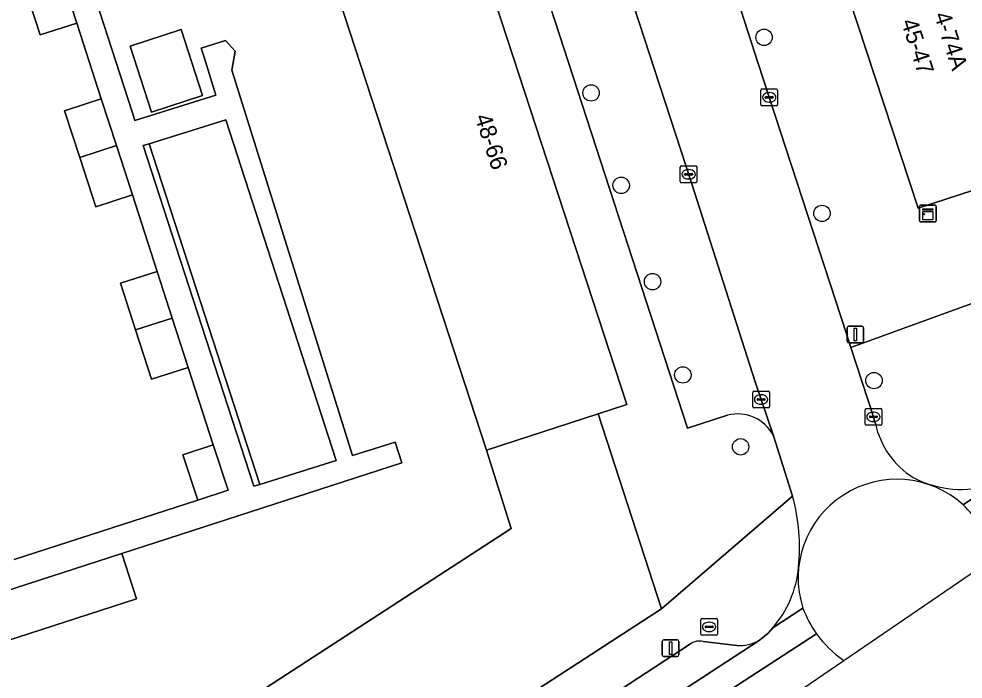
# Model space of a CAD drawing. Extents: x 159371 to 159986, y 382987 to 383597.
# Drawn here: x 159605.7 to 159662.1, y 383092.5 to 383131.9 of the extents above; entities that cross this region are included whole.
import ezdxf

# ---------------------------------------------------------------- set-up
doc = ezdxf.new("R2010")
doc.units = 0
for name, color, linetype in [('IMGEO_Boom', 7, 'Continuous'), ('IMGEO_Brandkraan', 7, 'Continuous'), ('IMGEO_Erf', 7, 'Continuous'), ('IMGEO_Fietspad_gesloten', 7, 'Continuous'), ('IMGEO_Kast', 7, 'Continuous'), ('IMGEO_Kolk', 7, 'Continuous'), ('IMGEO_Lichtmast', 7, 'Continuous'), ('IMGEO_Pand', 7, 'Continuous'), ('IMGEO_Pand_nummerreeks', 7, 'Continuous'), ('IMGEO_Parkeervlak_open', 7, 'Continuous'), ('IMGEO_Rijbaan_lokaal_gesloten', 7, 'Continuous'), ('IMGEO_Rijbaan_lokaal_open', 7, 'Continuous'), ('IMGEO_Voetpad_open', 7, 'Continuous')]:
    doc.layers.add(name, color=color, linetype=linetype)

msp = doc.modelspace()

# ---------------------------------------------------------------- linework, layer by layer
at = {"layer": 'IMGEO_Boom'}
for centre in [(159650.216, 383130.819), (159639.894, 383127.503), (159641.688, 383121.987), (159653.674, 383120.312), (159643.56, 383116.234), (159645.37, 383110.671), (159656.777, 383110.331), (159648.817, 383106.377)]:
    msp.add_circle(centre, 0.489, dxfattribs=at)
at = {"layer": 'IMGEO_Brandkraan'}
for p, q in [((159646.439, 383095.2), (159646.439, 383096.052)), ((159646.514, 383096.126), (159647.366, 383096.126)), ((159646.741, 383095.669), (159647.139, 383095.669)), ((159646.927, 383095.906), (159646.952, 383095.906)), ((159647.44, 383096.052), (159647.44, 383095.2)), ((159647.366, 383095.126), (159646.514, 383095.126)), ((159646.698, 383095.62), (159646.698, 383095.632)), ((159647.136, 383095.583), (159646.738, 383095.583)), ((159646.95, 383095.346), (159646.925, 383095.346)), ((159647.182, 383095.632), (159647.182, 383095.62))]:
    msp.add_line(p, q, dxfattribs=at)
for points in [[(159646.439, 383095.2), (159646.439, 383096.052)], [(159646.514, 383096.126), (159647.366, 383096.126)], [(159647.44, 383096.052), (159647.44, 383095.2)], [(159647.366, 383095.126), (159646.514, 383095.126)]]:
    msp.add_lwpolyline(points, dxfattribs=at)
for centre, radius, start, end in [((159646.516, 383096.05), 0.0765, 91.552, 178.448), ((159646.516, 383096.05), 0.0765, 91.552, 178.448), ((159646.738, 383095.629), 0.0403, 85.8775, 175.7526), ((159647.143, 383095.631), 0.0386, 1.7309, 96.639), ((159647.364, 383096.05), 0.0765, 1.552, 88.448), ((159647.364, 383096.05), 0.0765, 1.552, 88.448), ((159646.516, 383095.202), 0.0765, 181.552, 268.448), ((159646.516, 383095.202), 0.0765, 181.552, 268.448), ((159646.735, 383095.619), 0.0366, 178.938, 274.7102), ((159647.139, 383095.626), 0.043, 264.8664, 352.4533), ((159647.364, 383095.202), 0.0765, 271.552, 358.448), ((159647.364, 383095.202), 0.0765, 271.552, 358.448)]:
    msp.add_arc(centre, radius, start, end, dxfattribs=at)
for centre, major_axis, ratio, start_param, end_param in [((159646.926, 383095.626), (-0.387, 0.002), 0.722429, 4.712389, 7.853982), ((159646.951, 383095.626), (-0.39, 0.002), 0.717154, 1.570796, 4.712389)]:
    msp.add_ellipse(centre, major_axis=major_axis, ratio=ratio, start_param=start_param, end_param=end_param, dxfattribs=at)
at = {"layer": 'IMGEO_Erf'}
for points in [[(159609.59, 383135.341), (159612.499, 383126.378), (159612.671, 383125.85), (159617.501, 383127.362), (159616.791, 383129.631), (159616.62, 383130.175), (159618.07, 383130.629), (159618.659, 383130.001), (159618.448, 383128.861), (159625.649, 383105.865), (159628.199, 383106.664), (159628.601, 383105.421), (159611.878, 383100.008), (159612.753, 383097.305), (159600.035, 383093.192), (159602.196, 383086.566), (159597.334, 383084.977), (159598.674, 383080.689), (159599.98, 383078.673), (159635.116, 383101.492), (159633.655, 383106.186), (159623.518, 383137.198)], [(159605.459, 383099.66), (159616.414, 383103.202), (159615.527, 383105.906), (159617.343, 383106.501), (159615.854, 383111.114), (159613.666, 383110.406), (159612.709, 383113.353), (159611.803, 383116.141), (159613.124, 383116.569), (159613.991, 383116.849), (159612.523, 383121.41), (159610.335, 383120.702), (159609.378, 383123.649), (159608.472, 383126.437), (159609.793, 383126.865), (159610.66, 383127.145), (159609.203, 383131.676), (159607.015, 383130.968), (159606.058, 383133.914)]]:
    msp.add_lwpolyline(points, dxfattribs=at)
for points in [[(159612.388, 383130.29), (159615.433, 383131.279), (159616.709, 383127.348), (159613.664, 383126.36)], [(159613.526, 383124.472), (159613.156, 383124.356), (159615.361, 383117.563), (159619.757, 383104.02), (159620.114, 383104.132)]]:
    msp.add_lwpolyline(points, close=True, dxfattribs=at)
at = {"layer": 'IMGEO_Fietspad_gesloten'}
for points in [[(159652.535, 383096.746), (159650.734, 383095.571), (159650.457, 383095.252), (159649.93, 383094.821), (159635.946, 383085.684), (159635.738, 383085.549), (159622.718, 383077.077), (159622.562, 383076.976), (159605.98, 383066.198), (159603.885, 383064.847), (159590.552, 383056.229), (159590.351, 383056.099), (159577.935, 383047.992), (159564.424, 383039.242), (159551.484, 383030.846), (159548.555, 383029.223)], [(159541.487, 383026.287), (159540.493, 383025.968), (159541.194, 383023.766), (159544.169, 383025.165), (159548.581, 383027.46), (159553.444, 383030.36), (159557.531, 383032.962), (159608.238, 383065.907), (159653.356, 383095.206)]]:
    msp.add_lwpolyline(points, dxfattribs=at)
msp.add_arc((159658.651, 383099.018), 6.524, 200.3765, 215.7492, dxfattribs=at)
at = {"layer": 'IMGEO_Kast'}
for p, q in [((159659.496, 383119.877), (159659.496, 383120.718)), ((159659.496, 383120.718), (159659.496, 383119.877)), ((159659.571, 383120.802), (159660.412, 383120.802)), ((159660.412, 383120.802), (159659.571, 383120.802)), ((159660.496, 383120.727), (159660.496, 383119.886)), ((159660.496, 383119.886), (159660.496, 383120.727)), ((159660.421, 383119.802), (159659.58, 383119.802)), ((159659.58, 383119.802), (159660.421, 383119.802))]:
    msp.add_line(p, q, dxfattribs=at)
for points in [[(159659.691, 383120.592), (159660.291, 383120.592), (159660.291, 383120.507), (159659.691, 383120.507), (159659.691, 383120.592)], [(159659.691, 383120.417), (159660.291, 383120.417), (159660.291, 383119.928), (159659.691, 383119.928), (159659.691, 383120.417)]]:
    msp.add_lwpolyline(points, dxfattribs=at)
msp.add_circle((159659.775, 383120.266), 0.0377, dxfattribs=at)
for centre, start, end in [((159659.574, 383120.724), 92.4484, 184.2845), ((159659.574, 383120.724), 92.4484, 184.2845), ((159660.418, 383120.724), 2.4484, 94.2845), ((159660.418, 383120.724), 2.4484, 94.2845), ((159659.574, 383119.88), 182.4484, 274.2845), ((159659.574, 383119.88), 182.4484, 274.2845), ((159660.418, 383119.88), 272.4484, 4.2845), ((159660.418, 383119.88), 272.4484, 4.2845)]:
    msp.add_arc(centre, 0.0779, start, end, dxfattribs=at)
at = {"layer": 'IMGEO_Kolk'}
for p, q in [((159650.026, 383126.812), (159650.026, 383127.664)), ((159650.101, 383127.738), (159650.953, 383127.738)), ((159650.285, 383127.232), (159650.285, 383127.244)), ((159650.328, 383127.281), (159650.726, 383127.281)), ((159650.514, 383127.518), (159650.539, 383127.518)), ((159650.769, 383127.244), (159650.769, 383127.232)), ((159651.027, 383127.664), (159651.027, 383126.812)), ((159650.953, 383126.738), (159650.101, 383126.738)), ((159650.723, 383127.195), (159650.325, 383127.195)), ((159650.537, 383126.958), (159650.512, 383126.958)), ((159645.213, 383122.218), (159645.213, 383123.07)), ((159645.288, 383123.144), (159646.14, 383123.144)), ((159645.701, 383122.924), (159645.726, 383122.924)), ((159646.214, 383123.07), (159646.214, 383122.218)), ((159646.14, 383122.144), (159645.288, 383122.144)), ((159645.472, 383122.638), (159645.472, 383122.65)), ((159645.91, 383122.601), (159645.512, 383122.601)), ((159645.515, 383122.687), (159645.913, 383122.687)), ((159645.724, 383122.364), (159645.699, 383122.364)), ((159645.956, 383122.65), (159645.956, 383122.638)), ((159649.54, 383108.775), (159649.54, 383109.627)), ((159649.615, 383109.701), (159650.467, 383109.701)), ((159649.799, 383109.195), (159649.799, 383109.207)), ((159649.842, 383109.244), (159650.24, 383109.244)), ((159650.028, 383109.481), (159650.053, 383109.481)), ((159650.283, 383109.207), (159650.283, 383109.195)), ((159650.541, 383109.627), (159650.541, 383108.775)), ((159650.467, 383108.701), (159649.615, 383108.701)), ((159650.237, 383109.158), (159649.839, 383109.158)), ((159650.051, 383108.921), (159650.026, 383108.921)), ((159656.319, 383108.664), (159657.171, 383108.664)), ((159656.244, 383107.738), (159656.244, 383108.59)), ((159656.503, 383108.158), (159656.503, 383108.17)), ((159656.941, 383108.121), (159656.543, 383108.121)), ((159656.546, 383108.207), (159656.944, 383108.207)), ((159656.732, 383108.444), (159656.757, 383108.444)), ((159656.987, 383108.17), (159656.987, 383108.158)), ((159657.245, 383108.59), (159657.245, 383107.738)), ((159657.171, 383107.664), (159656.319, 383107.664)), ((159656.755, 383107.884), (159656.73, 383107.884))]:
    msp.add_line(p, q, dxfattribs=at)
for points in [[(159650.026, 383126.812), (159650.026, 383127.664)], [(159650.101, 383127.738), (159650.953, 383127.738)], [(159651.027, 383127.664), (159651.027, 383126.812)], [(159650.953, 383126.738), (159650.101, 383126.738)], [(159645.213, 383122.218), (159645.213, 383123.07)], [(159645.288, 383123.144), (159646.14, 383123.144)], [(159646.214, 383123.07), (159646.214, 383122.218)], [(159646.14, 383122.144), (159645.288, 383122.144)], [(159649.54, 383108.775), (159649.54, 383109.627)], [(159649.615, 383109.701), (159650.467, 383109.701)], [(159650.541, 383109.627), (159650.541, 383108.775)], [(159650.467, 383108.701), (159649.615, 383108.701)], [(159656.319, 383108.664), (159657.171, 383108.664)], [(159656.244, 383107.738), (159656.244, 383108.59)], [(159657.245, 383108.59), (159657.245, 383107.738)], [(159657.171, 383107.664), (159656.319, 383107.664)]]:
    msp.add_lwpolyline(points, dxfattribs=at)
for centre, radius, start, end in [((159650.103, 383127.662), 0.0765, 91.552, 178.448), ((159650.103, 383127.662), 0.0765, 91.552, 178.448), ((159650.325, 383127.241), 0.0403, 85.8775, 175.7526), ((159650.322, 383127.231), 0.0366, 178.938, 274.7102), ((159650.726, 383127.238), 0.043, 264.8664, 352.4533), ((159650.73, 383127.243), 0.0386, 1.7309, 96.639), ((159650.951, 383127.662), 0.0765, 1.552, 88.448), ((159650.951, 383127.662), 0.0765, 1.552, 88.448), ((159650.103, 383126.814), 0.0765, 181.552, 268.448), ((159650.103, 383126.814), 0.0765, 181.552, 268.448), ((159650.951, 383126.814), 0.0765, 271.552, 358.448), ((159650.951, 383126.814), 0.0765, 271.552, 358.448), ((159645.29, 383123.068), 0.0765, 91.552, 178.448), ((159645.29, 383123.068), 0.0765, 91.552, 178.448), ((159646.138, 383123.068), 0.0765, 1.552, 88.448), ((159646.138, 383123.068), 0.0765, 1.552, 88.448), ((159645.29, 383122.22), 0.0765, 181.552, 268.448), ((159645.29, 383122.22), 0.0765, 181.552, 268.448), ((159645.512, 383122.647), 0.0403, 85.8775, 175.7526), ((159645.509, 383122.637), 0.0366, 178.938, 274.7102), ((159645.913, 383122.644), 0.043, 264.8664, 352.4533), ((159645.917, 383122.649), 0.0386, 1.7309, 96.639), ((159646.138, 383122.22), 0.0765, 271.552, 358.448), ((159646.138, 383122.22), 0.0765, 271.552, 358.448), ((159649.617, 383109.625), 0.0765, 91.552, 178.448), ((159649.617, 383109.625), 0.0765, 91.552, 178.448), ((159649.839, 383109.204), 0.0403, 85.8775, 175.7526), ((159649.836, 383109.194), 0.0366, 178.938, 274.7102), ((159650.24, 383109.201), 0.043, 264.8664, 352.4533), ((159650.244, 383109.206), 0.0386, 1.7309, 96.639), ((159650.465, 383109.625), 0.0765, 1.552, 88.448), ((159650.465, 383109.625), 0.0765, 1.552, 88.448), ((159649.617, 383108.777), 0.0765, 181.552, 268.448), ((159649.617, 383108.777), 0.0765, 181.552, 268.448), ((159650.465, 383108.777), 0.0765, 271.552, 358.448), ((159650.465, 383108.777), 0.0765, 271.552, 358.448), ((159656.321, 383108.588), 0.0765, 91.552, 178.448), ((159656.321, 383108.588), 0.0765, 91.552, 178.448), ((159657.169, 383108.588), 0.0765, 1.552, 88.448), ((159657.169, 383108.588), 0.0765, 1.552, 88.448), ((159656.543, 383108.167), 0.0403, 85.8775, 175.7526), ((159656.54, 383108.157), 0.0366, 178.938, 274.7102), ((159656.944, 383108.164), 0.043, 264.8664, 352.4533), ((159656.948, 383108.169), 0.0386, 1.7309, 96.639), ((159656.321, 383107.74), 0.0765, 181.552, 268.448), ((159656.321, 383107.74), 0.0765, 181.552, 268.448), ((159657.169, 383107.74), 0.0765, 271.552, 358.448), ((159657.169, 383107.74), 0.0765, 271.552, 358.448)]:
    msp.add_arc(centre, radius, start, end, dxfattribs=at)
for centre, major_axis, ratio, start_param, end_param in [((159650.513, 383127.238), (-0.387, 0.002), 0.722429, 4.712389, 7.853982), ((159650.538, 383127.238), (-0.39, 0.002), 0.717154, 1.570796, 4.712389), ((159645.7, 383122.644), (-0.387, 0.002), 0.722429, 4.712389, 7.853982), ((159645.725, 383122.644), (-0.39, 0.002), 0.717154, 1.570796, 4.712389), ((159650.027, 383109.201), (-0.387, 0.002), 0.722429, 4.712389, 7.853982), ((159650.052, 383109.201), (-0.39, 0.002), 0.717154, 1.570796, 4.712389), ((159656.731, 383108.164), (-0.387, 0.002), 0.722429, 4.712389, 7.853982), ((159656.756, 383108.164), (-0.39, 0.002), 0.717154, 1.570796, 4.712389)]:
    msp.add_ellipse(centre, major_axis=major_axis, ratio=ratio, start_param=start_param, end_param=end_param, dxfattribs=at)
at = {"layer": 'IMGEO_Lichtmast'}
for p, q in [((159655.17, 383112.676), (159655.17, 383113.476)), ((159655.17, 383113.476), (159655.17, 383112.676)), ((159655.27, 383113.576), (159656.06, 383113.576)), ((159656.06, 383113.576), (159655.27, 383113.576)), ((159656.16, 383113.476), (159656.16, 383112.676)), ((159656.16, 383112.676), (159656.16, 383113.476)), ((159656.06, 383112.576), (159655.27, 383112.576)), ((159655.27, 383112.576), (159656.06, 383112.576)), ((159644.144, 383093.956), (159644.144, 383094.756)), ((159644.144, 383094.756), (159644.144, 383093.956)), ((159644.244, 383094.856), (159645.034, 383094.856)), ((159645.034, 383094.856), (159644.244, 383094.856)), ((159645.134, 383094.756), (159645.134, 383093.956)), ((159645.134, 383093.956), (159645.134, 383094.756)), ((159645.034, 383093.856), (159644.244, 383093.856)), ((159644.244, 383093.856), (159645.034, 383093.856))]:
    msp.add_line(p, q, dxfattribs=at)
for points in [[(159655.59, 383113.451), (159655.74, 383113.451), (159655.74, 383112.701), (159655.59, 383112.701), (159655.59, 383113.451)], [(159644.564, 383094.731), (159644.714, 383094.731), (159644.714, 383093.981), (159644.564, 383093.981), (159644.564, 383094.731)]]:
    msp.add_lwpolyline(points, dxfattribs=at)
for centre, start, end in [((159655.27, 383113.476), 90, 180), ((159655.27, 383113.476), 90, 180), ((159656.06, 383113.476), 0, 90), ((159656.06, 383113.476), 360, 90), ((159655.27, 383112.676), 180, 270), ((159655.27, 383112.676), 180, 270), ((159656.06, 383112.676), 270, 0), ((159656.06, 383112.676), 270, 0), ((159644.244, 383094.756), 90, 180), ((159644.244, 383094.756), 90, 180), ((159645.034, 383094.756), 0, 90), ((159645.034, 383094.756), 360, 90), ((159644.244, 383093.956), 180, 270), ((159644.244, 383093.956), 180, 270), ((159645.034, 383093.956), 270, 0), ((159645.034, 383093.956), 270, 0)]:
    msp.add_arc(centre, 0.1, start, end, dxfattribs=at)
at = {"layer": 'IMGEO_Pand'}
for points in [[(159633.655, 383106.186), (159640.321, 383108.351), (159642.026, 383108.904), (159631.823, 383140.148), (159630.152, 383139.605), (159629.716, 383140.948), (159625.718, 383139.649), (159626.229, 383138.078), (159623.518, 383137.198)], [(159662.767, 383138.741), (159662.694, 383138.967), (159655.971, 383136.784), (159655.885, 383137.052), (159654.204, 383136.509), (159654.291, 383136.239), (159659.423, 383120.624), (159667.794, 383123.344), (159666.005, 383128.71)], [(159606.058, 383133.914), (159607.015, 383130.968), (159609.203, 383131.676), (159608.247, 383134.619)], [(159612.388, 383130.29), (159613.664, 383126.36), (159616.709, 383127.348), (159615.433, 383131.279)], [(159609.378, 383123.649), (159611.566, 383124.355), (159610.66, 383127.145), (159609.793, 383126.865), (159608.472, 383126.437)], [(159613.526, 383124.472), (159620.114, 383104.132), (159624.686, 383105.564), (159618.098, 383125.904)], [(159609.378, 383123.649), (159610.335, 383120.702), (159612.523, 383121.41), (159611.566, 383124.355)], [(159614.897, 383114.059), (159613.991, 383116.849), (159613.124, 383116.569), (159611.803, 383116.141), (159612.709, 383113.353)], [(159614.897, 383114.059), (159612.709, 383113.353), (159613.666, 383110.406), (159615.854, 383111.114)], [(159633.655, 383106.186), (159635.116, 383101.492), (159599.98, 383078.673), (159598.674, 383080.689), (159598.439, 383080.535), (159598.615, 383080.269), (159598.707, 383080.329), (159604.505, 383071.374), (159604.413, 383071.314), (159604.582, 383071.057), (159644.09, 383096.707), (159640.321, 383108.351)], [(159617.343, 383106.501), (159615.527, 383105.906), (159616.414, 383103.202), (159618.23, 383103.798)], [(159600.035, 383093.192), (159612.753, 383097.305), (159611.878, 383100.008), (159599.16, 383095.895)]]:
    msp.add_lwpolyline(points, close=True, dxfattribs=at)
at = {"layer": 'IMGEO_Parkeervlak_open'}
for points in [[(159650.784, 383107.038), (159649.677, 383110.258), (159645.878, 383122.127), (159635.526, 383153.919)], [(159633.859, 383151.002), (159631.721, 383150.306), (159645.651, 383107.489), (159648.027, 383108.262)], [(159635.946, 383085.684), (159649.93, 383094.821)], [(159645.832, 383094.623), (159637.437, 383089.124)], [(159648.592, 383094.517), (159646.582, 383094.763)]]:
    msp.add_lwpolyline(points, dxfattribs=at)
for centre, radius, start, end in [((159648.635, 383105.915), 2.425, 27.5963, 104.5251), ((159646.373, 383093.805), 0.98, 77.6699, 123.4772), ((159648.764, 383096.855), 2.345, 265.7875, 299.8136)]:
    msp.add_arc(centre, radius, start, end, dxfattribs=at)
at = {"layer": 'IMGEO_Rijbaan_lokaal_gesloten'}
for points in [[(159744.149, 383137.754), (159750.483, 383140.138), (159754.536, 383141.637), (159754.054, 383142.952), (159752.704, 383142.453), (159749.408, 383141.252), (159734.999, 383136.062), (159722.708, 383131.636), (159716.523, 383129.402), (159711.254, 383127.474), (159707.898, 383126.277), (159690.763, 383120.054), (159685.995, 383118.056), (159684.873, 383117.488), (159679.87, 383114.377), (159667.189, 383106.051), (159665.082, 383104.689), (159663.88, 383104.103), (159662.097, 383102.907)], [(159653.356, 383095.206), (159608.238, 383065.907), (159557.531, 383032.962), (159553.444, 383030.36), (159548.581, 383027.46), (159544.169, 383025.165), (159541.194, 383023.766), (159541.258, 383023.564), (159541.443, 383023.43)], [(159577.133, 383040.415), (159654.977, 383093.626)]]:
    msp.add_lwpolyline(points, dxfattribs=at)
for centre, radius, start, end in [((159658.005, 383098.639), 5.913, 30.6505, 46.2108), ((159658.635, 383099), 6.501, 215.707, 235.7568)]:
    msp.add_arc(centre, radius, start, end, dxfattribs=at)
at = {"layer": 'IMGEO_Rijbaan_lokaal_open'}
for points in [[(159648.013, 383135.014), (159637.07, 383168.944), (159631.239, 383167.064), (159632.049, 383164.565), (159632.113, 383164.417), (159635.526, 383153.919), (159645.878, 383122.127), (159649.677, 383110.258), (159650.784, 383107.038), (159651.919, 383103.426)], [(159656.864, 383107.752), (159656.807, 383107.935), (159656.745, 383108.164), (159655.403, 383112.312), (159655.14, 383113.126), (159649.868, 383129.251), (159648.013, 383135.014)], [(159662.097, 383102.907), (159663.88, 383104.103)], [(159654.977, 383093.626), (159663.829, 383099.677)], [(159650.734, 383095.571), (159652.535, 383096.746)]]:
    msp.add_lwpolyline(points, dxfattribs=at)
for centre, radius, start, end in [((159661.814, 383108.827), 5.065, 192.2541, 237.8853), ((159658.137, 383098.552), 5.886, 47.7199, 197.8692), ((159658.137, 383098.552), 5.886, 47.7199, 197.8692), ((159662.039, 383110.224), 6.392, 242.8372, 286.7414), ((159640.906, 383100.361), 11.432, 354.1003, 15.5522), ((159658.005, 383098.639), 5.913, 30.6505, 46.2108), ((159645.881, 383099.779), 6.423, 319.0689, 354.7023), ((159658.651, 383099.018), 6.524, 200.3765, 215.7492), ((159658.635, 383099), 6.501, 215.707, 235.7568)]:
    msp.add_arc(centre, radius, start, end, dxfattribs=at)
at = {"layer": 'IMGEO_Voetpad_open'}
for points in [[(159631.87, 383155.597), (159624.919, 383153.341), (159622.351, 383152.508), (159621.616, 383152.269), (159621.989, 383151.129), (159625.718, 383139.649), (159629.716, 383140.948), (159630.152, 383139.605), (159631.823, 383140.148), (159642.026, 383108.904), (159640.321, 383108.351), (159644.09, 383096.707), (159651.919, 383103.426), (159650.784, 383107.038)], [(159668.043, 383116.911), (159671.247, 383118.076), (159669.201, 383123.801), (159667.794, 383123.344), (159659.423, 383120.624), (159654.291, 383136.239), (159654.204, 383136.509), (159655.885, 383137.052), (159654.315, 383141.917), (159652.658, 383147.049), (159650.965, 383152.296)], [(159648.027, 383108.262), (159645.651, 383107.489), (159631.721, 383150.306), (159633.859, 383151.002)], [(159599.16, 383095.895), (159611.878, 383100.008), (159628.601, 383105.421), (159628.199, 383106.664), (159625.649, 383105.865), (159618.448, 383128.861), (159618.659, 383130.001), (159618.07, 383130.629), (159616.62, 383130.175), (159616.791, 383129.631), (159617.501, 383127.362), (159612.671, 383125.85), (159612.499, 383126.378), (159609.59, 383135.341)], [(159608.247, 383134.619), (159609.203, 383131.676), (159610.66, 383127.145), (159611.566, 383124.355), (159612.523, 383121.41), (159613.991, 383116.849), (159614.897, 383114.059), (159615.854, 383111.114), (159617.343, 383106.501), (159618.23, 383103.798), (159616.414, 383103.202), (159605.459, 383099.66)], [(159648.013, 383135.014), (159649.868, 383129.251), (159655.14, 383113.126), (159655.403, 383112.312), (159663.049, 383115.094)], [(159663.049, 383115.094), (159655.403, 383112.312), (159656.745, 383108.164), (159656.807, 383107.935), (159656.864, 383107.752)], [(159651.919, 383103.426), (159644.09, 383096.707), (159604.582, 383071.057), (159600.956, 383068.714), (159559.512, 383041.791), (159557.552, 383040.764), (159526.629, 383030.733), (159524.666, 383030.142), (159519.89, 383028.504), (159517.392, 383027.837), (159515.199, 383027.456), (159512.634, 383027.01), (159510.971, 383026.907), (159511.777, 383025.694), (159513.757, 383022.714), (159514.768, 383021.485)], [(159649.93, 383094.821), (159650.457, 383095.252), (159650.734, 383095.571)], [(159607.583, 383069.761), (159618.5, 383076.853), (159618.607, 383076.922), (159624.155, 383080.518), (159631.901, 383085.544), (159637.437, 383089.124), (159645.832, 383094.623)], [(159646.582, 383094.763), (159648.592, 383094.517)]]:
    msp.add_lwpolyline(points, dxfattribs=at)
msp.add_lwpolyline([(159615.361, 383117.563), (159613.156, 383124.356), (159613.526, 383124.472), (159618.098, 383125.904), (159624.686, 383105.564), (159620.114, 383104.132), (159619.757, 383104.02)], close=True, dxfattribs=at)
for centre, radius, start, end in [((159648.635, 383105.915), 2.425, 27.5963, 104.5251), ((159661.814, 383108.827), 5.065, 192.2541, 237.8853), ((159662.039, 383110.224), 6.392, 242.8372, 286.7414), ((159640.906, 383100.361), 11.432, 354.1003, 15.5522), ((159645.881, 383099.779), 6.423, 319.0689, 354.7023), ((159646.373, 383093.805), 0.98, 77.6699, 123.4772), ((159648.764, 383096.855), 2.345, 265.7875, 299.8136)]:
    msp.add_arc(centre, radius, start, end, dxfattribs=at)

# ---------------------------------------------------------------- texts
at = {"layer": 'IMGEO_Pand_nummerreeks'}
for s, rotation, p in [('74-74A', 287.8875, (159660.127, 383132.873)), ('45-47', 287.8875, (159658.386, 383131.755)), ('48-66', 287.9937, (159632.944, 383126.078))]:
    msp.add_text(s, height=1, rotation=rotation, dxfattribs=at).set_placement(p)

doc.saveas('drawing.dxf')
